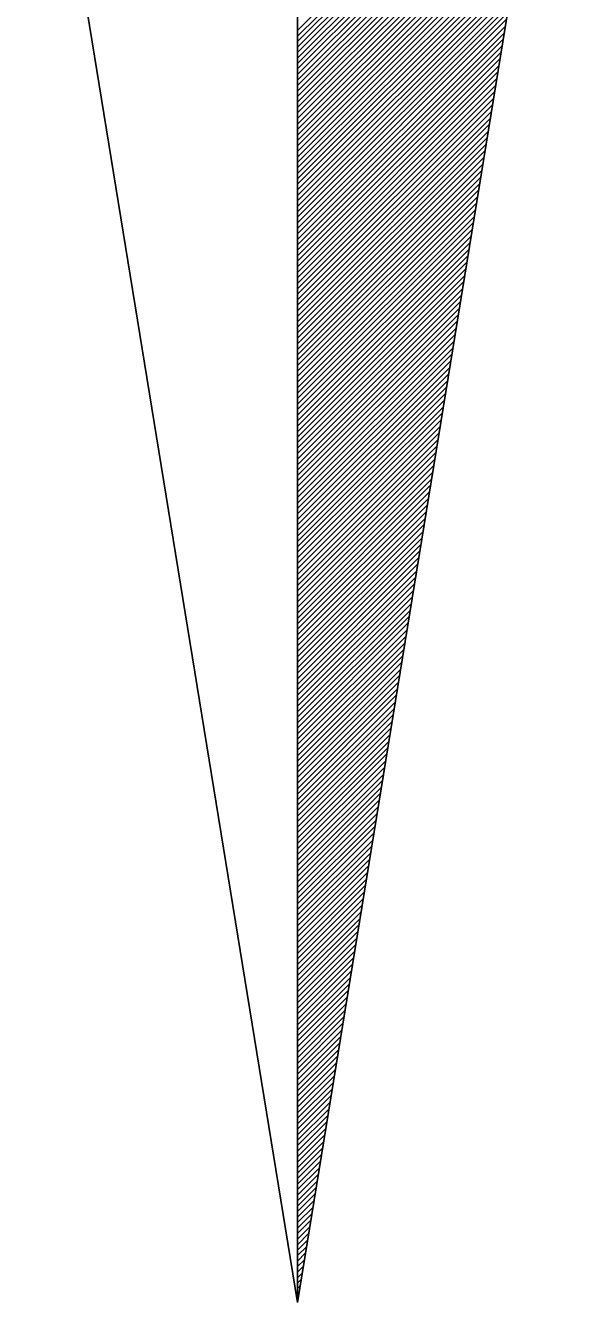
# Model space of a CAD drawing. Extents: x 576692 to 577659, y 273254 to 273799.
# Drawn here: x 577253.03 to 577254.822, y 273522.03 to 273526.238 of the extents above; entities that cross this region are included whole.
import ezdxf

# ---------------------------------------------------------------- set-up
doc = ezdxf.new("R2010")
doc.units = 0
doc.layers.add('RAMI_UZMR_####_####_#', color=7, linetype='Continuous')

msp = doc.modelspace()

# ---------------------------------------------------------------- linework, layer by layer
at = {"layer": 'RAMI_UZMR_####_####_#'}
for p, q in [((577253.9257, 273522.0297), (577253.9257, 273528.4297)), ((577253.9257, 273528.4297), (577253.9257, 273522.0297)), ((577253.9257, 273522.0297), (577253.0297, 273527.5337)), ((577254.8217, 273527.5337), (577253.9257, 273522.0297)), ((577253.9257, 273526.2209), (577254.7409, 273527.0361)), ((577253.9257, 273526.2025), (577254.7377, 273527.0137)), ((577253.9257, 273526.1849), (577254.7337, 273526.9929)), ((577253.9257, 273526.1665), (577254.7305, 273526.9705)), ((577253.9257, 273526.1489), (577254.7265, 273526.9497)), ((577253.9257, 273526.1305), (577254.7233, 273526.9281)), ((577253.9257, 273526.1121), (577254.7201, 273526.9065)), ((577253.9257, 273526.0945), (577254.7161, 273526.8849)), ((577253.9257, 273526.0761), (577254.7121, 273526.8633)), ((577253.9257, 273526.0577), (577254.7089, 273526.8409)), ((577253.9257, 273526.0401), (577254.7057, 273526.8193)), ((577253.9257, 273526.0217), (577254.7025, 273526.7977)), ((577253.9257, 273526.0041), (577254.6985, 273526.7761)), ((577253.9257, 273525.9857), (577254.6953, 273526.7545)), ((577253.9257, 273525.9673), (577254.6913, 273526.7329)), ((577253.9257, 273525.9497), (577254.6881, 273526.7113)), ((577253.9257, 273525.9313), (577254.6841, 273526.6897)), ((577253.9257, 273525.9129), (577254.6809, 273526.6681)), ((577253.9257, 273525.8953), (577254.6777, 273526.6465)), ((577253.9257, 273525.8769), (577254.6737, 273526.6249)), ((577253.9257, 273525.8585), (577254.6705, 273526.6033)), ((577253.9257, 273525.8409), (577254.6673, 273526.5817)), ((577253.9257, 273525.8225), (577254.6633, 273526.5601)), ((577253.9257, 273525.8041), (577254.6601, 273526.5385)), ((577253.9257, 273525.7865), (577254.6561, 273526.5169)), ((577253.9257, 273525.7689), (577254.6529, 273526.4953)), ((577253.9257, 273525.7505), (577254.6497, 273526.4737)), ((577253.9257, 273525.7321), (577254.6457, 273526.4521)), ((577253.9257, 273525.7145), (577254.6417, 273526.4305)), ((577253.9257, 273525.6961), (577254.6385, 273526.4089)), ((577253.9257, 273525.6777), (577254.6353, 273526.3873)), ((577253.9257, 273525.6601), (577254.6321, 273526.3657)), ((577253.9257, 273525.6417), (577254.6281, 273526.3441)), ((577253.9257, 273525.6233), (577254.6249, 273526.3225)), ((577253.9257, 273525.6057), (577254.6209, 273526.3009)), ((577253.9257, 273525.5873), (577254.6177, 273526.2793)), ((577253.9257, 273525.5689), (577254.6137, 273526.2577)), ((577253.9257, 273525.5513), (577254.6105, 273526.2361)), ((577253.9257, 273525.5329), (577254.6073, 273526.2137)), ((577253.9257, 273525.5153), (577254.6033, 273526.1929)), ((577253.9257, 273525.4969), (577254.6001, 273526.1705)), ((577253.9257, 273525.4785), (577254.5969, 273526.1497)), ((577253.9257, 273525.4609), (577254.5929, 273526.1281)), ((577253.9257, 273525.4425), (577254.5897, 273526.1065)), ((577253.9257, 273525.4241), (577254.5857, 273526.0849)), ((577253.9257, 273525.4065), (577254.5825, 273526.0633)), ((577253.9257, 273525.3881), (577254.5793, 273526.0409)), ((577253.9257, 273525.3705), (577254.5753, 273526.0193)), ((577253.9257, 273525.3521), (577254.5713, 273525.9977)), ((577253.9257, 273525.3337), (577254.5681, 273525.9761)), ((577253.9257, 273525.3161), (577254.5649, 273525.9545)), ((577253.9257, 273525.2977), (577254.5617, 273525.9329)), ((577253.9257, 273525.2793), (577254.5577, 273525.9113)), ((577253.9257, 273525.2617), (577254.5545, 273525.8897)), ((577253.9257, 273525.2433), (577254.5505, 273525.8681)), ((577253.9257, 273525.2249), (577254.5473, 273525.8465)), ((577253.9257, 273525.2073), (577254.5433, 273525.8249)), ((577253.9257, 273525.1889), (577254.5401, 273525.8033)), ((577253.9257, 273525.1705), (577254.5369, 273525.7817)), ((577253.9257, 273525.1529), (577254.5329, 273525.7601)), ((577253.9257, 273525.1353), (577254.5297, 273525.7385)), ((577253.9257, 273525.1169), (577254.5265, 273525.7169)), ((577253.9257, 273525.0985), (577254.5225, 273525.6953)), ((577253.9257, 273525.0809), (577254.5193, 273525.6737)), ((577253.9257, 273525.0625), (577254.5153, 273525.6521)), ((577253.9257, 273525.0441), (577254.5121, 273525.6305)), ((577253.9257, 273525.0265), (577254.5089, 273525.6089)), ((577253.9257, 273525.0081), (577254.5049, 273525.5873)), ((577253.9257, 273524.9897), (577254.5009, 273525.5657)), ((577253.9257, 273524.9721), (577254.4977, 273525.5441)), ((577253.9257, 273524.9537), (577254.4945, 273525.5225)), ((577253.9257, 273524.9353), (577254.4913, 273525.5009)), ((577253.9257, 273524.9177), (577254.4873, 273525.4793)), ((577253.9257, 273524.8993), (577254.4841, 273525.4577)), ((577253.9257, 273524.8817), (577254.4801, 273525.4361)), ((577253.9257, 273524.8633), (577254.4769, 273525.4137)), ((577253.9257, 273524.8449), (577254.4729, 273525.3929)), ((577253.9257, 273524.8273), (577254.4697, 273525.3705)), ((577253.9257, 273524.8089), (577254.4665, 273525.3497)), ((577253.9257, 273524.7905), (577254.4625, 273525.3281)), ((577253.9257, 273524.7729), (577254.4593, 273525.3065)), ((577253.9257, 273524.7545), (577254.4561, 273525.2849)), ((577253.9257, 273524.7369), (577254.4521, 273525.2633)), ((577253.9257, 273524.7185), (577254.4489, 273525.2409)), ((577253.9257, 273524.7001), (577254.4449, 273525.2193)), ((577253.9257, 273524.6825), (577254.4417, 273525.1977)), ((577253.9257, 273524.6641), (577254.4385, 273525.1761)), ((577253.9257, 273524.6457), (577254.4345, 273525.1545)), ((577253.9257, 273524.6281), (577254.4305, 273525.1329)), ((577253.9257, 273524.6097), (577254.4273, 273525.1113)), ((577253.9257, 273524.5921), (577254.4241, 273525.0897)), ((577253.9257, 273524.5737), (577254.4209, 273525.0681)), ((577253.9257, 273524.5553), (577254.4169, 273525.0465)), ((577253.9257, 273524.5369), (577254.4137, 273525.0249)), ((577253.9257, 273524.5193), (577254.4097, 273525.0033)), ((577253.9257, 273524.5017), (577254.4065, 273524.9817)), ((577253.9257, 273524.4833), (577254.4025, 273524.9601)), ((577253.9257, 273524.4649), (577254.3993, 273524.9385)), ((577253.9257, 273524.4473), (577254.3961, 273524.9169)), ((577253.9257, 273524.4289), (577254.3921, 273524.8953)), ((577253.9257, 273524.4105), (577254.3889, 273524.8737)), ((577253.9257, 273524.3929), (577254.3857, 273524.8521)), ((577253.9257, 273524.3745), (577254.3817, 273524.8305)), ((577253.9257, 273524.3561), (577254.3785, 273524.8089)), ((577253.9257, 273524.3385), (577254.3745, 273524.7873)), ((577253.9257, 273524.3201), (577254.3713, 273524.7657)), ((577253.9257, 273524.3017), (577254.3681, 273524.7441)), ((577253.9257, 273524.2841), (577254.3641, 273524.7225)), ((577253.9257, 273524.2657), (577254.3601, 273524.7009)), ((577253.9257, 273524.2481), (577254.3569, 273524.6793)), ((577253.9257, 273524.2297), (577254.3537, 273524.6577)), ((577253.9257, 273524.2121), (577254.3505, 273524.6361)), ((577253.9257, 273524.1937), (577254.3465, 273524.6137)), ((577253.9257, 273524.1753), (577254.3433, 273524.5929)), ((577253.9257, 273524.1569), (577254.3393, 273524.5705)), ((577253.9257, 273524.1393), (577254.3361, 273524.5497)), ((577253.9257, 273524.1209), (577254.3321, 273524.5273)), ((577253.9257, 273524.1033), (577254.3289, 273524.5065)), ((577253.9257, 273524.0849), (577254.3257, 273524.4849)), ((577253.9257, 273524.0665), (577254.3217, 273524.4633)), ((577253.9257, 273524.0489), (577254.3185, 273524.4409)), ((577253.9257, 273524.0305), (577254.3153, 273524.4193)), ((577253.9257, 273524.0121), (577254.3113, 273524.3977)), ((577253.9257, 273523.9945), (577254.3081, 273524.3761)), ((577253.9257, 273523.9761), (577254.3041, 273524.3545)), ((577253.9257, 273523.9585), (577254.3009, 273524.3329)), ((577253.9257, 273523.9401), (577254.2977, 273524.3113)), ((577253.9257, 273523.9217), (577254.2937, 273524.2897)), ((577253.9257, 273523.9041), (577254.2897, 273524.2681)), ((577253.9257, 273523.8857), (577254.2865, 273524.2465)), ((577253.9257, 273523.8681), (577254.2833, 273524.2249)), ((577253.9257, 273523.8497), (577254.2801, 273524.2033)), ((577253.9257, 273523.8313), (577254.2761, 273524.1817)), ((577253.9257, 273523.8137), (577254.2729, 273524.1601)), ((577253.9257, 273523.7953), (577254.2689, 273524.1385)), ((577253.9257, 273523.7769), (577254.2657, 273524.1169)), ((577253.9257, 273523.7593), (577254.2617, 273524.0953)), ((577253.9257, 273523.7409), (577254.2585, 273524.0737)), ((577253.9257, 273523.7225), (577254.2553, 273524.0521)), ((577253.9257, 273523.7049), (577254.2513, 273524.0305)), ((577253.9257, 273523.6865), (577254.2481, 273524.0089)), ((577253.9257, 273523.6681), (577254.2449, 273523.9873)), ((577253.9257, 273523.6505), (577254.2409, 273523.9657)), ((577253.9257, 273523.6321), (577254.2377, 273523.9441)), ((577253.9257, 273523.6145), (577254.2337, 273523.9225)), ((577253.9257, 273523.5961), (577254.2305, 273523.9009)), ((577253.9257, 273523.5785), (577254.2273, 273523.8793)), ((577253.9257, 273523.5601), (577254.2233, 273523.8577)), ((577253.9257, 273523.5417), (577254.2193, 273523.8361)), ((577253.9257, 273523.5241), (577254.2161, 273523.8137)), ((577253.9257, 273523.5057), (577254.2129, 273523.7929)), ((577253.9257, 273523.4873), (577254.2097, 273523.7705)), ((577253.9257, 273523.4697), (577254.2057, 273523.7497)), ((577253.9257, 273523.4513), (577254.2025, 273523.7273)), ((577253.9257, 273523.4329), (577254.1985, 273523.7065)), ((577253.9257, 273523.4153), (577254.1953, 273523.6849)), ((577253.9257, 273523.3969), (577254.1913, 273523.6633)), ((577253.9257, 273523.3785), (577254.1881, 273523.6409)), ((577253.9257, 273523.3609), (577254.1849, 273523.6193)), ((577253.9257, 273523.3433), (577254.1809, 273523.5977)), ((577253.9257, 273523.3249), (577254.1777, 273523.5761)), ((577253.9257, 273523.3065), (577254.1745, 273523.5545)), ((577253.9257, 273523.2881), (577254.1705, 273523.5329)), ((577253.9257, 273523.2705), (577254.1673, 273523.5113)), ((577253.9257, 273523.2521), (577254.1633, 273523.4897)), ((577253.9257, 273523.2345), (577254.1601, 273523.4681)), ((577253.9257, 273523.2161), (577254.1569, 273523.4465)), ((577253.9257, 273523.1977), (577254.1529, 273523.4249)), ((577253.9257, 273523.1801), (577254.1489, 273523.4033)), ((577253.9257, 273523.1617), (577254.1457, 273523.3817)), ((577253.9257, 273523.1433), (577254.1425, 273523.3601)), ((577253.9257, 273523.1257), (577254.1393, 273523.3385)), ((577253.9257, 273523.1073), (577254.1353, 273523.3169)), ((577253.9257, 273523.0897), (577254.1321, 273523.2953)), ((577253.9257, 273523.0713), (577254.1281, 273523.2737)), ((577253.9257, 273523.0529), (577254.1249, 273523.2521)), ((577253.9257, 273523.0345), (577254.1209, 273523.2305)), ((577253.9257, 273523.0169), (577254.1177, 273523.2089)), ((577253.9257, 273522.9985), (577254.1145, 273523.1873)), ((577253.9257, 273522.9809), (577254.1105, 273523.1657)), ((577253.9257, 273522.9625), (577254.1073, 273523.1441)), ((577253.9257, 273522.9449), (577254.1041, 273523.1225)), ((577253.9257, 273522.9265), (577254.1001, 273523.1009)), ((577253.9257, 273522.9081), (577254.0969, 273523.0793)), ((577253.9257, 273522.8905), (577254.0929, 273523.0577)), ((577253.9257, 273522.8721), (577254.0897, 273523.0361)), ((577253.9257, 273522.8537), (577254.0865, 273523.0137)), ((577253.9257, 273522.8361), (577254.0825, 273522.9929)), ((577253.9257, 273522.8177), (577254.0785, 273522.9705)), ((577253.9257, 273522.7993), (577254.0753, 273522.9497)), ((577253.9257, 273522.7817), (577254.0721, 273522.9273)), ((577253.9257, 273522.7633), (577254.0689, 273522.9065)), ((577253.9257, 273522.7449), (577254.0649, 273522.8849)), ((577253.9257, 273522.7273), (577254.0617, 273522.8633)), ((577253.9257, 273522.7097), (577254.0577, 273522.8409)), ((577253.9257, 273522.6913), (577254.0545, 273522.8193)), ((577253.9257, 273522.6729), (577254.0505, 273522.7977)), ((577253.9257, 273522.6545), (577254.0473, 273522.7761)), ((577253.9257, 273522.6369), (577254.0441, 273522.7545)), ((577253.9257, 273522.6185), (577254.0401, 273522.7329)), ((577253.9257, 273522.6009), (577254.0369, 273522.7113)), ((577253.9257, 273522.5825), (577254.0337, 273522.6897)), ((577253.9257, 273522.5641), (577254.0297, 273522.6681)), ((577253.9257, 273522.5465), (577254.0265, 273522.6465)), ((577253.9257, 273522.5281), (577254.0225, 273522.6249)), ((577253.9257, 273522.5097), (577254.0193, 273522.6033)), ((577253.9257, 273522.4921), (577254.0161, 273522.5817)), ((577253.9257, 273522.4737), (577254.0121, 273522.5601)), ((577253.9257, 273522.4561), (577254.0081, 273522.5385)), ((577253.9257, 273522.4377), (577254.0049, 273522.5169)), ((577253.9257, 273522.4193), (577254.0017, 273522.4953)), ((577253.9257, 273522.4017), (577253.9985, 273522.4737)), ((577253.9257, 273522.3833), (577253.9945, 273522.4521)), ((577253.9257, 273522.3649), (577253.9913, 273522.4305)), ((577253.9257, 273522.3473), (577253.9873, 273522.4089)), ((577253.9257, 273522.3289), (577253.9841, 273522.3873)), ((577253.9257, 273522.3113), (577253.9801, 273522.3657)), ((577253.9257, 273522.2929), (577253.9769, 273522.3441)), ((577253.9257, 273522.2745), (577253.9737, 273522.3225)), ((577253.9257, 273522.2569), (577253.9697, 273522.3009)), ((577253.9257, 273522.2385), (577253.9665, 273522.2793)), ((577253.9257, 273522.2201), (577253.9633, 273522.2577)), ((577253.9257, 273522.2025), (577253.9593, 273522.2361)), ((577253.9257, 273522.1841), (577253.9561, 273522.2137)), ((577253.9257, 273522.1657), (577253.9521, 273522.1929)), ((577253.9257, 273522.1481), (577253.9489, 273522.1705)), ((577253.9257, 273522.1297), (577253.9457, 273522.1497)), ((577253.9257, 273522.1113), (577253.9417, 273522.1273)), ((577253.9257, 273522.0937), (577253.9385, 273522.1065)), ((577253.9257, 273522.0761), (577253.9345, 273522.0849)), ((577253.9257, 273522.0577), (577253.9313, 273522.0633)), ((577253.9257, 273522.0393), (577253.9281, 273522.0409))]:
    msp.add_line(p, q, dxfattribs=at)

doc.saveas('drawing.dxf')
